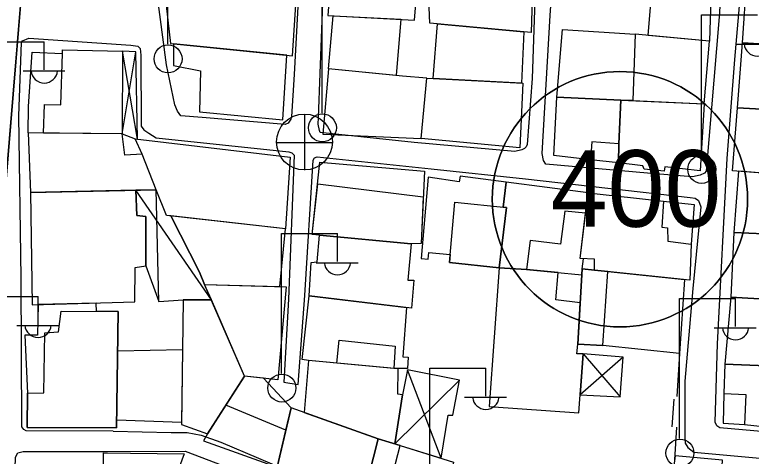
# Model space of a CAD drawing. Extents: x 417997 to 421451, y 4451742 to 4455216.
# Drawn here: x 420234.4 to 420326.7, y 4453298.8 to 4453354 of the extents above; entities that cross this region are included whole.
import ezdxf

# ---------------------------------------------------------------- set-up
doc = ezdxf.new("R2010")
doc.units = 0
for name, color, linetype in [('ADAKENARI', 7, 'Continuous'), ('B_Kapi', 7, 'Continuous'), ('B_Mesken', 7, 'Continuous'), ('B_Sundurma', 7, 'Continuous'), ('B_Teras', 7, 'Continuous'), ('PL_TİCK', 7, 'Continuous'), ('S_Elektrik_Diregi', 7, 'Continuous'), ('S_Rogar_Kapagi', 7, 'Continuous'), ('Sinir_Duvar_tek_tarafa_ait', 7, 'Continuous'), ('SM_TAKS', 7, 'Continuous'), ('TR_TİCK', 7, 'Continuous'), ('Yol_Sose', 7, 'Continuous')]:
    doc.layers.add(name, color=color, linetype=linetype)

msp = doc.modelspace()

# ---------------------------------------------------------------- linework, layer by layer
at = {"layer": 'ADAKENARI'}
msp.add_line((420229.073, 4453281.843), (420236.838, 4453375.541), dxfattribs=at)
msp.add_line((420229.073, 4453281.843), (420236.838, 4453375.541), dxfattribs=at)
at = {"layer": 'B_Kapi'}
msp.add_lwpolyline([(420316.975, 4453305.929), (420316.719, 4453302.439)], dxfattribs=at)
at = {"layer": 'B_Mesken'}
for points in [[(420274.263, 4453361.997), (420273.676, 4453353.938), (420284.529, 4453353.387), (420284.723, 4453355.966), (420286.314, 4453356.012), (420286.703, 4453360.838), (420286.151, 4453361.136), (420283.734, 4453361.341), (420276.549, 4453361.754)], [(420286.703, 4453360.838), (420299.387, 4453360.308), (420299.115, 4453351.816), (420286.417, 4453352.996), (420286.314, 4453356.012)], [(420313.785, 4453351.459), (420314.42, 4453359.044), (420316.385, 4453358.902), (420321.712, 4453358.866), (420321.459, 4453350.724)], [(420336.115, 4453357.899), (420335.937, 4453349.909), (420325.6, 4453350.542), (420326.115, 4453358.522)], [(420253.228, 4453356.702), (420253.948, 4453350.434), (420269.231, 4453348.911), (420269.702, 4453355.993), (420259.962, 4453356.515)], [(420273.722, 4453347.285), (420274.305, 4453353.906), (420282.779, 4453353.476), (420282.209, 4453346.424)], [(420286.834, 4453346.06), (420287.384, 4453352.906), (420298.19, 4453351.902), (420297.901, 4453345.483)], [(420302.346, 4453343.733), (420303.062, 4453352.211), (420312.161, 4453351.615), (420311.865, 4453343.294), (420310.333, 4453343.365)], [(420320.788, 4453342.879), (420321.459, 4453350.724), (420312.161, 4453351.615), (420311.865, 4453343.294)], [(420254.333, 4453350.395), (420254.32, 4453347.695), (420257.706, 4453347.037), (420257.569, 4453341.887), (420268.027, 4453340.893), (420268.508, 4453348.983)], [(420335.937, 4453349.909), (420335.456, 4453341.826), (420324.953, 4453342.379), (420325.6, 4453350.542)], [(420236.184, 4453342.575), (420236.633, 4453349.349), (420240.433, 4453349.186), (420240.447, 4453349.67), (420247.951, 4453349.469), (420247.897, 4453339.122), (420236.132, 4453339.253)], [(420273.722, 4453347.285), (420273.045, 4453339.088), (420285.356, 4453338.569), (420286.046, 4453346.101), (420282.988, 4453346.345)], [(420286.046, 4453346.101), (420298.083, 4453345.474), (420297.71, 4453337.399), (420285.356, 4453338.569)], [(420310.111, 4453337.883), (420310.045, 4453335.488), (420306.549, 4453335.896), (420301.944, 4453336.417), (420302.346, 4453343.733), (420310.333, 4453343.365)], [(420310.333, 4453343.365), (420320.788, 4453342.879), (420320.299, 4453334.505), (420315.864, 4453334.983), (420315.784, 4453334.474), (420313.256, 4453334.724), (420313.121, 4453335.123), (420310.045, 4453335.488), (420310.111, 4453337.883)], [(420324.953, 4453342.379), (420335.456, 4453341.826), (420335.034, 4453333.687), (420324.349, 4453334.519)], [(420236.132, 4453339.253), (420236.425, 4453331.803), (420252.152, 4453332.114), (420250.4, 4453336.588), (420248.215, 4453336.457), (420247.897, 4453339.122)], [(420250.4, 4453336.588), (420249.538, 4453338.497), (420268.925, 4453336.224), (420268.339, 4453327.238), (420253.455, 4453328.916), (420252.152, 4453332.114)], [(420272.621, 4453326.439), (420271.705, 4453326.518), (420272.676, 4453335.599), (420285.762, 4453334.467), (420285.34, 4453325.406), (420284.112, 4453325.372)], [(420325.087, 4453334.461), (420324.486, 4453326.778), (420333.908, 4453326.343), (420333.947, 4453329.137), (420334.775, 4453329.07), (420335.034, 4453333.687)], [(420295.616, 4453329.95), (420296.004, 4453333.103), (420290.217, 4453333.839), (420290.1, 4453333.144), (420286.23, 4453333.727), (420285.345, 4453323.532), (420286.218, 4453323.445), (420286.298, 4453324.272), (420288.973, 4453324.009), (420288.882, 4453323.015), (420295.127, 4453322.374), (420296.026, 4453329.908)], [(420306.25, 4453331.752), (420296.004, 4453333.103), (420295.616, 4453329.95), (420296.026, 4453329.908), (420295.127, 4453322.374), (420298.544, 4453322.133), (420305.475, 4453321.476), (420305.517, 4453322.217), (420305.682, 4453323.499), (420305.254, 4453323.517), (420305.943, 4453329.219)], [(420236.425, 4453331.803), (420236.615, 4453317.736), (420249.483, 4453318.078), (420249.512, 4453322.412), (420250.884, 4453322.601), (420250.879, 4453328.804), (420249.717, 4453328.901), (420249.617, 4453332.064)], [(420315.693, 4453330.688), (420319.55, 4453330.305), (420319.158, 4453325.334), (420319.012, 4453320.817), (420307.056, 4453322.084), (420307.07, 4453323.443), (420305.254, 4453323.517), (420306.25, 4453331.752)], [(420253.999, 4453328.854), (420257.577, 4453321.804), (420258.223, 4453320.287), (420267.644, 4453320.012), (420268.339, 4453327.238)], [(420334.129, 4453318.1), (420334.717, 4453326.305), (420324.486, 4453326.778), (420324.141, 4453318.688)], [(420271.299, 4453318.843), (420271.576, 4453323.008), (420272.326, 4453323.114), (420272.621, 4453326.439), (420284.112, 4453325.372), (420283.693, 4453320.801), (420284.417, 4453320.814), (420284.146, 4453317.311)], [(420295.127, 4453322.374), (420293.851, 4453305.01), (420305.101, 4453304.184), (420305.634, 4453311.582), (420304.861, 4453311.606), (420304.974, 4453312.791), (420305.273, 4453317.984), (420302.213, 4453318.335), (420302.517, 4453321.756), (420298.544, 4453322.133)], [(420317.708, 4453311.619), (420308.083, 4453312.61), (420304.974, 4453312.791), (420305.517, 4453322.217), (420307.056, 4453322.084), (420308.73, 4453321.907), (420318.34, 4453320.888)], [(420258.223, 4453320.287), (420268.441, 4453319.988), (420267.384, 4453308.349), (420263.21, 4453308.793)], [(420271.239, 4453310.751), (420270.451, 4453310.868), (420271.299, 4453318.843), (420283.498, 4453317.388), (420283.042, 4453311.196), (420283.724, 4453311.156), (420283.628, 4453309.764), (420281.936, 4453309.741), (420274.773, 4453310.417)], [(420333.756, 4453309.87), (420334.129, 4453318.1), (420324.141, 4453318.688), (420323.389, 4453310.308)], [(420237.365, 4453317.756), (420237.297, 4453313.923), (420235.705, 4453313.933), (420236.035, 4453306.663), (420235.994, 4453302.343), (420247.211, 4453302.326), (420247.41, 4453316.893), (420244.674, 4453316.901), (420244.662, 4453317.95)], [(420259.068, 4453318.34), (420255.554, 4453318.348), (420255.342, 4453302.717), (420258.588, 4453301.555), (420263.21, 4453308.793)], [(420255.345, 4453302.978), (420247.224, 4453303.301), (420247.343, 4453311.961), (420255.47, 4453312.144)], [(420271.239, 4453310.751), (420270.675, 4453304.255), (420279.948, 4453300.941), (420282.044, 4453300.301), (420283.009, 4453306.447), (420282.419, 4453306.55), (420282.48, 4453309.69)], [(420323.251, 4453306.62), (420323.159, 4453302.909), (420325.825, 4453302.745), (420333.262, 4453301.93), (420333.756, 4453309.87), (420323.389, 4453310.308)], [(420269.064, 4453304.83), (420265.596, 4453308.539), (420263.21, 4453308.793), (420260.881, 4453305.145), (420258.588, 4453301.555), (420258.084, 4453300.682), (420267.298, 4453297.407), (420268.402, 4453302.046)], [(420279.948, 4453300.941), (420269.064, 4453304.83), (420267.298, 4453297.407), (420278.168, 4453293.89)], [(420282.705, 4453300.099), (420289.382, 4453298.04), (420287.765, 4453290.88), (420280.938, 4453293.196), (420278.168, 4453293.89), (420279.948, 4453300.941)], [(420245.564, 4453297.98), (420245.559, 4453299.185), (420255.662, 4453299.068), (420252.953, 4453291.702), (420248.568, 4453292.152), (420248.578, 4453293.625), (420245.5, 4453293.881)], [(420323.086, 4453298.27), (420317.146, 4453298.832), (420316.17, 4453291.275), (420319.862, 4453290.647), (420322.638, 4453290.416)]]:
    msp.add_lwpolyline(points, close=True, dxfattribs=at)
at = {"layer": 'B_Sundurma'}
for p, q in [((420247.897, 4453339.122), (420249.619, 4453349.413)), ((420249.806, 4453338.466), (420247.951, 4453349.469)), ((420259.068, 4453318.34), (420249.617, 4453332.064)), ((420252.501, 4453318.149), (420252.152, 4453332.114)), ((420310.643, 4453311.176), (420305.265, 4453306.458)), ((420305.634, 4453311.582), (420310.277, 4453306.187)), ((420287.861, 4453298.509), (420283.616, 4453309.582)), ((420290.153, 4453308.278), (420282.044, 4453300.301))]:
    msp.add_line(p, q, dxfattribs=at)
for points in [[(420247.897, 4453339.122), (420249.538, 4453338.497), (420249.806, 4453338.466), (420249.619, 4453349.413), (420247.951, 4453349.469)], [(420250.884, 4453322.601), (420252.501, 4453318.149), (420255.554, 4453318.348), (420259.068, 4453318.34), (420258.223, 4453320.287), (420257.577, 4453321.804), (420253.999, 4453328.854), (420253.455, 4453328.916), (420252.152, 4453332.114), (420249.617, 4453332.064), (420249.717, 4453328.901), (420250.879, 4453328.804)], [(420310.643, 4453311.176), (420305.634, 4453311.582), (420305.265, 4453306.458), (420310.277, 4453306.187)], [(420287.861, 4453298.509), (420288.708, 4453303.915), (420289.303, 4453303.893), (420290.153, 4453308.278), (420283.616, 4453309.582), (420283.009, 4453306.447), (420282.044, 4453300.301), (420282.705, 4453300.099)]]:
    msp.add_lwpolyline(points, close=True, dxfattribs=at)
at = {"layer": 'B_Teras'}
for points in [[(420238.061, 4453339.232), (420238.185, 4453342.798), (420240.217, 4453342.776), (420240.433, 4453349.186), (420240.447, 4453349.67), (420247.951, 4453349.469), (420247.897, 4453339.122)], [(420302.346, 4453343.733), (420310.333, 4453343.365), (420310.111, 4453337.883), (420306.728, 4453338.115), (420306.549, 4453335.896), (420301.944, 4453336.417)], [(420272.385, 4453332.881), (420285.612, 4453331.245), (420285.34, 4453325.406), (420284.112, 4453325.372), (420272.621, 4453326.439), (420271.705, 4453326.518)], [(420307.056, 4453322.084), (420307.07, 4453323.443), (420305.254, 4453323.517), (420306.25, 4453331.752), (420315.693, 4453330.688), (420315.504, 4453327.464), (420316.21, 4453327.369), (420316.227, 4453325.705), (420319.158, 4453325.334), (420319.012, 4453320.817)], [(420289.572, 4453330.567), (420296.026, 4453329.908), (420295.127, 4453322.374), (420288.882, 4453323.015)], [(420299.015, 4453325.779), (420298.544, 4453322.133), (420305.475, 4453321.476), (420305.517, 4453322.217), (420305.682, 4453323.499), (420305.254, 4453323.517), (420305.943, 4453329.219), (420303.346, 4453329.448), (420302.799, 4453325.323)], [(420307.056, 4453322.084), (420305.517, 4453322.217), (420304.974, 4453312.791), (420308.083, 4453312.61), (420308.73, 4453321.907)], [(420240.254, 4453316.915), (420247.41, 4453316.893), (420247.211, 4453302.326), (420235.994, 4453302.343), (420236.035, 4453306.663), (420238.075, 4453306.705), (420238.215, 4453314.196), (420239.908, 4453314.33)], [(420274.773, 4453310.417), (420275.087, 4453313.284), (420282.089, 4453312.566), (420281.936, 4453309.741)], [(420323.389, 4453310.308), (420323.251, 4453306.62), (420325.986, 4453306.479), (420325.825, 4453302.745), (420333.262, 4453301.93), (420333.756, 4453309.87)], [(420268.402, 4453302.046), (420260.881, 4453305.145), (420258.588, 4453301.555), (420258.084, 4453300.682), (420267.298, 4453297.407)], [(420278.168, 4453293.89), (420280.938, 4453293.196), (420282.705, 4453300.099), (420279.948, 4453300.941)]]:
    msp.add_lwpolyline(points, close=True, dxfattribs=at)
at = {"layer": 'PL_TİCK'}
msp.add_lwpolyline([(420343.792, 4453273.663), (420357.117, 4453273.865), (420433.491, 4453269.164), (420434.165, 4453279.129), (420434.178, 4453279.141), (420440.238, 4453377.613), (420435.556, 4453382.921), (420258.449, 4453394.201), (420249.675, 4453391.251), (420241.035, 4453383.791), (420236.838, 4453375.541), (420229.073, 4453281.843), (420228.245, 4453271.853), (420271.831, 4453272.539), (420282.058, 4453272.7), (420289.162, 4453272.812), (420331.467, 4453273.477), (420343.792, 4453273.663)], dxfattribs=at)
msp.add_lwpolyline([(420343.792, 4453273.663), (420357.117, 4453273.865), (420433.491, 4453269.164), (420434.165, 4453279.129), (420434.178, 4453279.141), (420440.238, 4453377.613), (420435.556, 4453382.921), (420258.449, 4453394.201), (420249.675, 4453391.251), (420241.035, 4453383.791), (420236.838, 4453375.541), (420229.073, 4453281.843), (420228.245, 4453271.853), (420271.831, 4453272.539), (420282.058, 4453272.7), (420289.162, 4453272.812), (420331.467, 4453273.477), (420343.792, 4453273.663)], dxfattribs=at)
at = {"layer": 'S_Elektrik_Diregi'}
for p, q in [((420253.609, 4453350.358), (420253.609, 4453367.858)), ((420272.942, 4453341.725), (420272.942, 4453359.225)), ((420320.448, 4453336.52), (420320.448, 4453354.02)), ((420320.448, 4453354.02), (420327.448, 4453354.02)), ((420231.146, 4453350.645), (420238.146, 4453350.645)), ((420238.146, 4453347.145), (420238.146, 4453350.645)), ((420324.788, 4453350.38), (420330.038, 4453350.38)), ((420235.486, 4453347.005), (420240.736, 4453347.005)), ((420267.864, 4453309.14), (420267.864, 4453326.64)), ((420267.864, 4453326.64), (420274.864, 4453326.64)), ((420274.864, 4453323.14), (420274.864, 4453326.64)), ((420272.204, 4453323), (420277.454, 4453323)), ((420230.366, 4453318.787), (420237.366, 4453318.787)), ((420237.366, 4453315.287), (420237.366, 4453318.787)), ((420317.715, 4453300.999), (420317.715, 4453318.499)), ((420317.715, 4453318.499), (420324.715, 4453318.499)), ((420324.715, 4453314.999), (420324.715, 4453318.499)), ((420234.706, 4453315.147), (420239.956, 4453315.147)), ((420322.055, 4453314.859), (420327.305, 4453314.859)), ((420286.442, 4453292.281), (420286.442, 4453309.781)), ((420286.442, 4453309.781), (420293.442, 4453309.781)), ((420293.442, 4453306.281), (420293.442, 4453309.781)), ((420290.782, 4453306.141), (420296.032, 4453306.141))]:
    msp.add_line(p, q, dxfattribs=at)
for centre in [(420253.645, 4453348.522), (420272.978, 4453339.889), (420320.484, 4453334.685), (420267.9, 4453307.305), (420317.751, 4453299.163)]:
    msp.add_circle(centre, 1.75, dxfattribs=at)
for centre in [(420327.449, 4453350.533), (420238.147, 4453347.157), (420274.865, 4453323.153), (420237.367, 4453315.3), (420324.716, 4453315.012), (420293.443, 4453306.294)]:
    msp.add_arc(centre, 1.658, 184.83843, 355.14641, dxfattribs=at)
at = {"layer": 'S_Rogar_Kapagi'}
for p, q in [((420270.778, 4453334.585), (420270.778, 4453341.585)), ((420267.208, 4453338.05), (420274.208, 4453338.05))]:
    msp.add_line(p, q, dxfattribs=at)
msp.add_circle((420270.725, 4453338.113), 3.5, dxfattribs=at)
at = {"layer": 'Sinir_Duvar_tek_tarafa_ait'}
for points in [[(420317.708, 4453311.619), (420317.371, 4453306.242)], [(420317.339, 4453302.407), (420317.08, 4453298.319)]]:
    msp.add_lwpolyline(points, dxfattribs=at)
at = {"layer": 'SM_TAKS'}
msp.add_circle((420310.244, 4453330.947), 15.988, dxfattribs=at)
msp.add_circle((420310.244, 4453330.947), 15.988, dxfattribs=at)
at = {"layer": 'TR_TİCK'}
msp.add_lwpolyline([(420343.792, 4453273.663), (420357.117, 4453273.865), (420433.491, 4453269.164), (420434.165, 4453279.129), (420434.178, 4453279.141), (420440.238, 4453377.613), (420435.556, 4453382.921), (420258.449, 4453394.201), (420249.675, 4453391.251), (420241.035, 4453383.791), (420236.838, 4453375.541), (420229.073, 4453281.843), (420228.245, 4453271.853), (420271.831, 4453272.539), (420282.058, 4453272.7), (420289.162, 4453272.812), (420331.467, 4453273.477), (420343.792, 4453273.663)], dxfattribs=at)
msp.add_lwpolyline([(420343.792, 4453273.663), (420357.117, 4453273.865), (420433.491, 4453269.164), (420434.165, 4453279.129), (420434.178, 4453279.141), (420440.238, 4453377.613), (420435.556, 4453382.921), (420258.449, 4453394.201), (420249.675, 4453391.251), (420241.035, 4453383.791), (420236.838, 4453375.541), (420229.073, 4453281.843), (420228.245, 4453271.853), (420271.831, 4453272.539), (420282.058, 4453272.7), (420289.162, 4453272.812), (420331.467, 4453273.477), (420343.792, 4453273.663)], dxfattribs=at)
for start, end in [(0, 180), (0, 180), (180, 0), (180, 0)]:
    msp.add_arc((420310.244, 4453330.947), 15.988, start, end, dxfattribs=at)
at = {"layer": 'Yol_Sose'}
for points in [[(420253.445, 4453347.792), (420251.857, 4453359.8), (420249.694, 4453371.036), (420247.616, 4453381.928), (420244.848, 4453398.28), (420243.145, 4453408.672), (420241.472, 4453422.645), (420241.632, 4453423.112), (420241.865, 4453423.44), (420242.428, 4453423.555), (420271.713, 4453420.95), (420272.062, 4453420.743), (420272.431, 4453419.979), (420272.27, 4453409.093), (420271.787, 4453395.631), (420271.186, 4453383.479), (420270.582, 4453367.426), (420269.46, 4453346.576), (420269.093, 4453341.317), (420269.042, 4453340.96), (420268.678, 4453340.475), (420268.295, 4453340.284), (420257.925, 4453341.2)], [(420272.717, 4453346.683), (420273.719, 4453373.243), (420275.589, 4453397.889), (420276.522, 4453419.277), (420276.723, 4453419.762), (420277.057, 4453420.065), (420277.67, 4453420.252), (420278.572, 4453420.242), (420290.866, 4453419.363)], [(420290.866, 4453419.363), (420300.313, 4453418.983), (420302.393, 4453418.909), (420302.648, 4453418.856), (420302.93, 4453418.516), (420303.206, 4453417.933), (420303.114, 4453413.948), (420302.44, 4453404.041), (420301.028, 4453385.262), (420299.817, 4453363.21), (420299.233, 4453346.052), (420298.621, 4453337.798), (420298.513, 4453337.525), (420298.297, 4453337.285), (420297.97, 4453337.131), (420297.092, 4453336.943), (420284.45, 4453338.036), (420273.076, 4453339.249), (420272.686, 4453339.316), (420272.603, 4453339.551), (420272.459, 4453340.331), (420272.488, 4453341.191), (420272.717, 4453346.683)], [(420334.083, 4453301.338), (420322.753, 4453302.331), (420322.365, 4453302.573), (420322.144, 4453303.024), (420322.467, 4453312.83), (420323.648, 4453336.054), (420324.644, 4453348.463), (420325.706, 4453360.956), (420326.38, 4453375.59), (420327.338, 4453389.269)], [(420323.525, 4453367.577), (420322.656, 4453353.786), (420321.02, 4453334.48), (420320.836, 4453334.191), (420320.267, 4453333.954), (420319.314, 4453333.763), (420313.682, 4453334.2), (420300.944, 4453335.351), (420300.668, 4453335.799), (420300.509, 4453336.689), (420301.492, 4453353.957), (420303.038, 4453376.471)], [(420246.774, 4453301.921), (420235.858, 4453301.957), (420235.6, 4453302.092), (420235.318, 4453302.431), (420235.272, 4453321.088), (420234.974, 4453341.373), (420235.3, 4453350.559), (420235.4, 4453350.785), (420236.205, 4453351.126), (420248.979, 4453350.24), (420249.855, 4453350.109), (420250.14, 4453349.831), (420250.247, 4453348.984), (420250.281, 4453340.086), (420250.626, 4453339.642), (420251.229, 4453339.213), (420252.144, 4453338.653), (420268.764, 4453336.869), (420269.153, 4453336.769), (420269.43, 4453336.484), (420268.739, 4453318.412), (420268.136, 4453308.038), (420269.927, 4453307.748), (420270.781, 4453318.911), (420271.802, 4453335.847), (420271.979, 4453336.124), (420272.312, 4453336.27), (420286.617, 4453334.761), (420298.423, 4453333.521), (420319.046, 4453331.157), (420319.667, 4453331.086), (420320.079, 4453330.768), (420320.374, 4453330.007), (420319.384, 4453319.78), (420318.365, 4453308.164), (420318.385, 4453301.256)], [(420257.925, 4453341.2), (420255.247, 4453341.377), (420254.85, 4453341.986), (420254.495, 4453342.749), (420253.445, 4453347.792)], [(420246.774, 4453301.921), (420254.048, 4453301.748), (420256.025, 4453301.726), (420257.811, 4453301.421), (420260.249, 4453300.54), (420269.709, 4453296.508), (420280.578, 4453292.669)], [(420318.385, 4453301.256), (420318.409, 4453300.393), (420318.741, 4453299.841), (420319.48, 4453299.276), (420328.2, 4453298.496), (420338.19, 4453297.818)], [(420282.487, 4453289.095), (420283.43, 4453288.725), (420283.732, 4453288.549), (420283.9, 4453288.249), (420283.934, 4453287.706), (420280.839, 4453280.024), (420278.576, 4453274.281), (420271.687, 4453258.1), (420271.426, 4453257.889), (420270.916, 4453257.968), (420247.204, 4453266.678), (420234.564, 4453270.444), (420233.998, 4453270.918), (420233.762, 4453271.741), (420234.056, 4453282.157), (420234.532, 4453298.628), (420234.843, 4453299.175), (420235.516, 4453299.353), (420246.079, 4453299.375), (420255.802, 4453299.409), (420278.905, 4453290.573)]]:
    msp.add_lwpolyline(points, dxfattribs=at)

# ---------------------------------------------------------------- texts
at = {"layer": 'SM_TAKS'}
msp.add_text('400', height=9.5928, dxfattribs=at).set_placement((420301.555, 4453327.496))
msp.add_text('400', height=9.5928, dxfattribs=at).set_placement((420301.555, 4453327.496))

doc.saveas('drawing.dxf')
